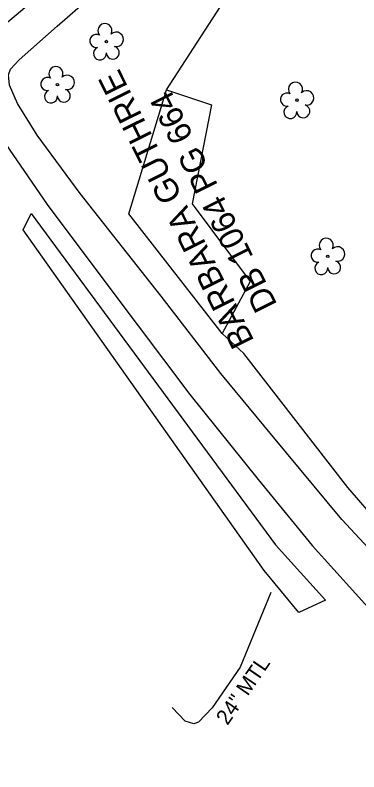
# Model space of a CAD drawing. Extents: x 472260 to 482161, y 489063 to 507124.
# Drawn here: x 475800.5 to 475890.5, y 501487 to 501685.2 of the extents above; entities that cross this region are included whole.
import ezdxf

# ---------------------------------------------------------------- set-up
doc = ezdxf.new("R2010")
doc.units = 0
for name, color, linetype in [('Prop Drainage Structure Drop Inlet Grate 2 Wide Slots and Flat Grates 840 20 Label', 7, 'Continuous'), ('Prop Drainage Structure Outlet Berm Ditch 850 10 Label', 7, 'Continuous'), ('Prop Drainage Structure Pipe RCP 18in Class III', 7, 'Continuous'), ('Prop Drainage Structure Pipe RCP 72in Class III', 7, 'Continuous'), ('Prop Drainage Structure Pipe Welded Steel 66in Label', 7, 'Continuous'), ('Prop Drainage Structure Tops and Inverts LABEL', 7, 'Continuous'), ('Prop Erosion Rip Rap Pad at Outlet Label', 7, 'Continuous'), ('Scratch_Level_7', 7, 'Continuous')]:
    doc.layers.add(name, color=color, linetype=linetype)

msp = doc.modelspace()

# ---------------------------------------------------------------- linework, layer by layer
at = {"layer": 'Prop Drainage Structure Drop Inlet Grate 2 Wide Slots and Flat Grates 840 20 Label'}
for p, q in [((475824.42, 501678.29), (475824.42, 501678.29)), ((475811.59, 501667.01), (475811.59, 501667.01)), ((475874.32, 501662.94), (475874.32, 501662.94)), ((475882.39, 501622.06), (475882.39, 501622.06))]:
    msp.add_line(p, q, dxfattribs=at)
for centre in [(475824.42, 501678.29), (475811.59, 501667.01), (475874.32, 501662.94), (475882.39, 501622.06)]:
    msp.add_circle(centre, 0.326, dxfattribs=at)
for centre, radius, start, end in [((475824.04, 501681.17), 1.86, 330.1651, 219.7134), ((475821.82, 501678.45), 1.73, 62.6636, 279.3457), ((475826.97, 501678.88), 1.9, 257.1011, 134.1999), ((475826.09, 501675.4), 1.7, 181.2822, 74.56), ((475822.72, 501675.17), 1.69, 111.5671, 6.231), ((475811.2, 501669.88), 1.86, 330.1651, 219.7134), ((475814.14, 501667.59), 1.9, 257.1011, 134.1999), ((475808.98, 501667.16), 1.73, 62.6636, 279.3457), ((475873.93, 501665.81), 1.86, 330.1651, 219.7134), ((475809.89, 501663.89), 1.69, 111.5671, 6.231), ((475813.26, 501664.11), 1.7, 181.2822, 74.56), ((475876.87, 501663.53), 1.9, 257.1011, 134.1999), ((475871.71, 501663.09), 1.73, 62.6636, 279.3457), ((475872.61, 501659.82), 1.69, 111.5671, 6.231), ((475875.99, 501660.04), 1.7, 181.2822, 74.56), ((475882, 501624.94), 1.86, 330.1651, 219.7134), ((475879.78, 501622.22), 1.73, 62.6636, 279.3457), ((475884.94, 501622.65), 1.9, 257.1011, 134.1999), ((475880.69, 501618.94), 1.69, 111.5671, 6.231), ((475884.06, 501619.16), 1.7, 181.2822, 74.56)]:
    msp.add_arc(centre, radius, start, end, dxfattribs=at)
at = {"layer": 'Prop Drainage Structure Pipe RCP 18in Class III'}
for points in [[(475886.12, 501553.09), (475867.78, 501575.2), (475854.41, 501591.33), (475838.76, 501611.62), (475827.36, 501626.14), (475817.57, 501638.52), (475806.28, 501653.8), (475801.13, 501662.09), (475799.04, 501666.86), (475798.74, 501669.55), (475799.27, 501671.07), (475801.55, 501673.54), (475811.52, 501682.32), (475822.32, 501691.88), (475837.47, 501705.27), (475856.84, 501721.99), (475870.17, 501733), (475888.6, 501747.32), (475901.67, 501758.36), (475911.09, 501765.57), (475915.17, 501767.66), (475920.89, 501768.24), (475926.56, 501768.26)], [(475807.52, 501690.93), (475791.8, 501677.7), (475779.23, 501668.59), (475767.81, 501660.49), (475759.68, 501654.65), (475754.45, 501650.31), (475747.62, 501643.6), (475741.99, 501636.63)], [(475730.76, 501552.91), (475732.96, 501566.53), (475734.34, 501578.55), (475735.51, 501586.32), (475736.22, 501594.24), (475738.71, 501603.08), (475741.5, 501610.93), (475745.44, 501618.64), (475750.59, 501626.74), (475755.88, 501633.49), (475763.58, 501640.88), (475771.08, 501647.42), (475778.75, 501654.23), (475788.78, 501662.04), (475790.15, 501661.92), (475791.61, 501661.17), (475798.92, 501650.1), (475808.87, 501635.6), (475825.81, 501612.98), (475846.24, 501585.81), (475864.15, 501563.58), (475878.27, 501546.33)], [(475886.12, 501553.09), (475895.35, 501543.18), (475902.85, 501536.6), (475908.54, 501532.73), (475914.5, 501530.07), (475917.82, 501528.93), (475925.69, 501535.43), (475933.22, 501527.46), (475926.24, 501519.81), (475926.45, 501517.77), (475934.45, 501508.05), (475946.85, 501492.73), (475939.71, 501487.01), (475930.5, 501497), (475929.5, 501497.39), (475928.15, 501497.44), (475924.99, 501494.96), (475912.19, 501512.28), (475909.04, 501514.91), (475908.88, 501511.07)], [(475896.48, 501510.87), (475896.2, 501514.39), (475895.07, 501519.18), (475897.03, 501525.64), (475889.65, 501533.69), (475878.27, 501546.33)]]:
    msp.add_lwpolyline(points, dxfattribs=at)
at = {"layer": 'Prop Drainage Structure Pipe RCP 72in Class III'}
msp.add_lwpolyline([(475867.51, 501534.01), (475859.43, 501514.39), (475852.1, 501503.74), (475848.53, 501500.04), (475847.35, 501499.56), (475845.03, 501500.29), (475841.68, 501503.86)], dxfattribs=at)
at = {"layer": 'Prop Drainage Structure Tops and Inverts LABEL'}
for points in [[(475840.13, 501665.63), (475854.3, 501687.47), (475872.85, 501699.59), (475897.94, 501710.57), (475904.37, 501709.63), (475921.52, 501690.15), (475934.74, 501675.9), (475942.49, 501667.07), (475953.78, 501646.64), (475959.09, 501626.85), (475953.34, 501615.33), (475946.85, 501605.05), (475938.56, 501588.38), (475932.17, 501573.55)], [(475887.62, 501561.52), (475860.4, 501596.55), (475854.76, 501601.86)], [(475932.17, 501573.55), (475921.71, 501555.96), (475915.1, 501545.17), (475907.83, 501545.39), (475896.14, 501551.75), (475887.62, 501561.52)]]:
    msp.add_lwpolyline(points, dxfattribs=at)
at = {"layer": 'Prop Erosion Rip Rap Pad at Outlet Label'}
for p, q in [((475802.63, 501629.02), (475804.73, 501633.22)), ((475804.73, 501633.22), (475868.67, 501546.44)), ((475865.7, 501539.73), (475802.63, 501629.02))]:
    msp.add_line(p, q, dxfattribs=at)
for points in [[(475854.76, 501601.86), (475830.28, 501633.21), (475840.13, 501665.63)], [(475840.13, 501665.63), (475851.95, 501661.74), (475846.92, 501635.81), (475862.08, 501615.44), (475854.76, 501601.86)], [(475868.67, 501546.44), (475881.77, 501532.01)], [(475874.78, 501528.76), (475865.7, 501539.73)], [(475881.77, 501532.01), (475874.78, 501528.76)]]:
    msp.add_lwpolyline(points, dxfattribs=at)

# ---------------------------------------------------------------- texts
at = {"layer": 'Prop Drainage Structure Outlet Berm Ditch 850 10 Label'}
msp.add_text('24" MTL', height=4, rotation=55.4806, dxfattribs=at).set_placement((475856.13, 501499.01))
at = {"layer": 'Prop Drainage Structure Pipe Welded Steel 66in Label'}
msp.add_text('DB 1064 PG 664', height=6.25, rotation=116.4407, dxfattribs=at).set_placement((475869.25, 501609.39))
at = {"layer": 'Scratch_Level_7'}
msp.add_text('BARBARA GUTHRIE', height=6.25, rotation=116.4407, dxfattribs=at).set_placement((475863.24, 501599.9))

doc.saveas('drawing.dxf')
